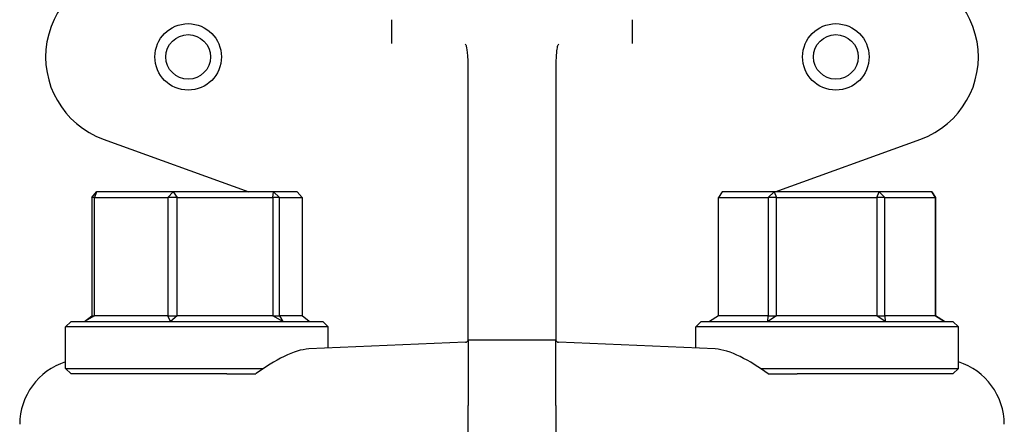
# Model space of a CAD drawing. Header units: inches. Extents: x 5 to 1128, y -85 to 748.
# Tile 525 of 656: x 754.42 to 757.23, y 298.37 to 299.53. Entities that reach past the tile are written whole.
import ezdxf

# ---------------------------------------------------------------- set-up
doc = ezdxf.new("R2010")
doc.units = ezdxf.units.IN
doc.header["$LTSCALE"] = 32
doc.header["$MEASUREMENT"] = 0
doc.layers.add('Visible (ANSI)', color=7, linetype='Continuous', lineweight=30)

msp = doc.modelspace()

# ---------------------------------------------------------------- linework, layer by layer
at = {"layer": 'Visible (ANSI)'}
for p, q in [((755.47847, 299.52758), (755.47847, 299.45949)), ((756.16597, 299.45949), (756.16597, 299.52758)), ((755.69722, 299.28863), (755.69722, 299.38112)), ((755.94722, 299.38112), (755.94722, 299.28863)), ((755.69722, 298.8614), (755.69722, 299.28863)), ((755.94722, 299.28863), (755.94722, 298.8614)), ((754.65454, 299.18625), (755.07031, 299.03492)), ((756.57414, 299.03492), (756.98991, 299.18625)), ((754.62204, 299.01929), (754.63577, 299.03492)), ((754.63577, 299.03492), (754.62994, 299.01929)), ((754.85472, 299.03492), (754.63577, 299.03492)), ((754.83923, 299.01929), (754.85472, 299.03492)), ((754.85472, 299.03492), (754.86559, 299.01929)), ((755.14117, 299.03492), (754.85472, 299.03492)), ((755.13942, 299.01929), (755.14117, 299.03492)), ((755.14117, 299.03492), (755.15788, 299.01929)), ((755.20868, 299.03492), (755.14117, 299.03492)), ((755.22241, 299.01929), (755.20868, 299.03492)), ((756.42273, 299.03492), (756.41243, 299.01929)), ((756.57115, 299.03492), (756.42273, 299.03492)), ((756.55431, 299.01929), (756.57115, 299.03492)), ((756.57115, 299.03492), (756.57768, 299.01929)), ((756.87065, 299.03492), (756.57115, 299.03492)), ((756.86397, 299.01929), (756.87065, 299.03492)), ((756.87065, 299.03492), (756.88747, 299.01929)), ((757.02172, 299.03492), (756.87065, 299.03492)), ((757.03188, 299.01929), (757.02172, 299.03492)), ((757.02172, 299.03492), (757.03202, 299.01929)), ((754.62994, 299.01929), (754.62204, 299.01929)), ((754.62204, 299.01929), (754.62204, 298.68054)), ((754.62994, 298.68054), (754.62994, 299.01929)), ((754.62994, 299.01929), (754.83923, 299.01929)), ((754.86559, 299.01929), (754.83923, 299.01929)), ((754.83923, 299.01929), (754.83923, 298.68054)), ((754.86559, 298.68054), (754.86559, 299.01929)), ((754.86559, 299.01929), (755.13942, 299.01929)), ((755.15788, 299.01929), (755.13942, 299.01929)), ((755.13942, 299.01929), (755.13942, 298.68054)), ((755.15788, 298.68054), (755.15788, 299.01929)), ((755.15788, 299.01929), (755.22241, 299.01929)), ((755.22241, 299.01929), (755.22241, 298.68054)), ((756.41243, 298.68054), (756.41243, 299.01929)), ((756.41243, 299.01929), (756.55431, 299.01929)), ((756.57768, 299.01929), (756.55431, 299.01929)), ((756.55431, 299.01929), (756.55431, 298.68054)), ((756.57768, 298.68054), (756.57768, 299.01929)), ((756.57768, 299.01929), (756.86397, 299.01929)), ((756.88747, 299.01929), (756.86397, 299.01929)), ((756.86397, 299.01929), (756.86397, 298.68054)), ((756.88747, 298.68054), (756.88747, 299.01929)), ((756.88747, 299.01929), (757.03188, 299.01929)), ((757.03202, 299.01929), (757.03188, 299.01929)), ((757.03188, 299.01929), (757.03188, 298.68054)), ((757.03202, 298.68054), (757.03202, 299.01929)), ((755.69722, 298.61603), (755.69722, 298.8614)), ((755.94722, 298.8614), (755.94722, 298.61603)), ((754.56285, 298.66492), (754.54722, 298.64929)), ((754.56285, 298.66492), (755.2816, 298.66492)), ((754.60126, 298.66492), (754.62204, 298.68054)), ((754.62994, 298.68054), (754.60126, 298.66492)), ((754.62204, 298.68054), (754.62994, 298.68054)), ((754.83923, 298.68054), (754.62994, 298.68054)), ((754.84658, 298.66492), (754.83923, 298.68054)), ((754.83923, 298.68054), (754.86559, 298.68054)), ((754.86559, 298.68054), (754.84658, 298.66492)), ((755.13942, 298.68054), (754.86559, 298.68054)), ((755.16755, 298.66492), (755.13942, 298.68054)), ((755.13942, 298.68054), (755.15788, 298.68054)), ((755.15788, 298.68054), (755.16755, 298.66492)), ((755.22241, 298.68054), (755.15788, 298.68054)), ((755.24319, 298.66492), (755.22241, 298.68054)), ((755.2816, 298.66492), (755.29722, 298.64929)), ((756.36285, 298.66492), (756.34722, 298.64929)), ((756.36285, 298.66492), (757.0816, 298.66492)), ((756.41243, 298.68054), (756.38664, 298.66492)), ((756.55431, 298.68054), (756.41243, 298.68054)), ((756.55295, 298.66492), (756.55431, 298.68054)), ((756.57768, 298.68054), (756.55295, 298.66492)), ((756.55431, 298.68054), (756.57768, 298.68054)), ((756.86397, 298.68054), (756.57768, 298.68054)), ((756.88853, 298.66492), (756.86397, 298.68054)), ((756.86397, 298.68054), (756.88747, 298.68054)), ((756.88747, 298.68054), (756.88853, 298.66492)), ((757.03188, 298.68054), (756.88747, 298.68054)), ((757.03188, 298.68054), (757.03202, 298.68054)), ((757.0578, 298.66492), (757.03188, 298.68054)), ((757.03202, 298.68054), (757.0578, 298.66492)), ((757.0816, 298.66492), (757.09722, 298.64929)), ((755.29722, 298.64929), (754.54722, 298.64929)), ((754.54722, 298.53054), (754.54722, 298.64929)), ((755.29722, 298.58842), (755.29722, 298.64929)), ((757.09722, 298.64929), (756.34722, 298.64929)), ((756.34722, 298.58842), (756.34722, 298.64929)), ((757.09722, 298.53054), (757.09722, 298.64929)), ((755.68975, 298.60543), (755.24156, 298.58601)), ((755.69712, 298.61117), (755.69695, 298.61117)), ((755.94733, 298.61117), (755.69712, 298.61117)), ((755.69722, 298.61062), (755.69722, 298.42457)), ((755.94722, 298.42457), (755.94722, 298.61062)), ((755.9475, 298.61117), (755.94733, 298.61117)), ((756.40289, 298.58601), (755.9547, 298.60543)), ((754.54722, 298.53054), (755.11254, 298.53054)), ((754.56285, 298.51492), (754.54722, 298.53054)), ((756.53191, 298.53054), (757.09722, 298.53054)), ((757.0816, 298.51492), (757.09722, 298.53054)), ((755.00805, 298.51492), (754.56285, 298.51492)), ((755.00805, 298.51492), (755.09009, 298.51492)), ((756.55436, 298.51492), (756.6364, 298.51492)), ((757.0816, 298.51492), (756.6364, 298.51492)), ((755.69722, 297.92117), (755.69722, 298.42457)), ((755.94722, 298.42457), (755.94722, 297.92117))]:
    msp.add_line(p, q, dxfattribs=at)
for centre, radius in [((754.89722, 299.42117), 0.095), ((756.74722, 299.42117), 0.095), ((754.89722, 299.42117), 0.06375), ((756.74722, 299.42117), 0.06375)]:
    msp.add_circle(centre, radius, dxfattribs=at)
for centre, radius, start, end in [((754.74004, 299.42117), 0.25, 90, 250), ((756.9044, 299.42117), 0.25, 290, 90), ((755.68941, 298.61323), 0.00781, 272.48126, 344.67631), ((755.95504, 298.61323), 0.00781, 195.32369, 267.51874)]:
    msp.add_arc(centre, radius, start, end, dxfattribs=at)
for centre, major_axis, start_param, end_param in [((754.60513, 298.37075), (-0.18898, -0.00819), 4.9805775, 6.240258), ((757.03932, 298.37075), (-0.18898, 0.00819), 3.18452, 4.4442004)]:
    msp.add_ellipse(centre, major_axis=major_axis, ratio=0.9912393, start_param=start_param, end_param=end_param, dxfattribs=at)
for points, knots in [([(755.69142, 299.45415), (755.6908, 299.45535), (755.69015, 299.45653), (755.68946, 299.45772), (755.68944, 299.45776), (755.68941, 299.45781)], [-0.020840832, -0.020840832, -0.020840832, -0.020840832, 0, 0, 0.000807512, 0.000807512, 0.000807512, 0.000807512]), ([(755.69722, 299.38112), (755.69722, 299.39715), (755.6969, 299.41175), (755.69521, 299.43837), (755.69391, 299.44694), (755.69212, 299.4526), (755.69178, 299.45346), (755.69142, 299.45415)], [0, 0, 0, 0, 0.14044728, 0.14044728, 0.29472543, 0.29472543, 0.32889511, 0.32889511, 0.32889511, 0.32889511]), ([(755.95303, 299.45415), (755.95276, 299.45364), (755.95256, 299.45313), (755.95033, 299.44729), (755.94852, 299.43443), (755.94737, 299.40131), (755.94722, 299.39151), (755.94722, 299.38112)], [0.01027275, 0.01027275, 0.01027275, 0.01027275, 0.01655356, 0.01655356, 0.11390533, 0.11390533, 0.15067112, 0.15067112, 0.15067112, 0.15067112]), ([(755.95504, 299.45781), (755.95501, 299.45776), (755.95499, 299.45772), (755.9543, 299.45653), (755.95365, 299.45535), (755.95303, 299.45415)], [-0.369912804, -0.369912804, -0.369912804, -0.369912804, -0.369497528, -0.369497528, -0.358790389, -0.358790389, -0.358790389, -0.358790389]), ([(755.24156, 298.58601), (755.22153, 298.58514), (755.19723, 298.57719), (755.14506, 298.55189), (755.11713, 298.53447), (755.09111, 298.51567), (755.0906, 298.51529), (755.09009, 298.51492)], [2.42631602, 2.42631602, 2.42631602, 2.42631602, 2.67966729, 2.67966729, 2.93613935, 2.93613935, 2.94129083, 2.94129083, 2.94129083, 2.94129083]), ([(756.55436, 298.51492), (756.52862, 298.53364), (756.50042, 298.55131), (756.4477, 298.57703), (756.42313, 298.58513), (756.40289, 298.58601)], [0.44734115, 0.44734115, 0.44734115, 0.44734115, 0.70623872, 0.70623872, 0.9622765, 0.9622765, 0.9622765, 0.9622765])]:
    msp.add_open_spline(points, degree=3, knots=knots, dxfattribs=at)
for points in [[(755.69695, 298.61117), (755.69695, 298.61117), (755.69698, 298.61126), (755.69702, 298.61145)], [(755.69702, 298.61145), (755.69716, 298.61204), (755.69722, 298.61357), (755.69722, 298.61603)], [(755.69722, 298.61062), (755.69722, 298.611), (755.69719, 298.61117), (755.69712, 298.61117)], [(755.94722, 298.61603), (755.94722, 298.61357), (755.94729, 298.61204), (755.94743, 298.61145)], [(755.94733, 298.61117), (755.94726, 298.61117), (755.94722, 298.61099), (755.94722, 298.61062)], [(755.94743, 298.61145), (755.94747, 298.61126), (755.9475, 298.61117), (755.9475, 298.61117)]]:
    msp.add_open_spline(points, degree=3, dxfattribs=at)

doc.saveas('drawing.dxf')
